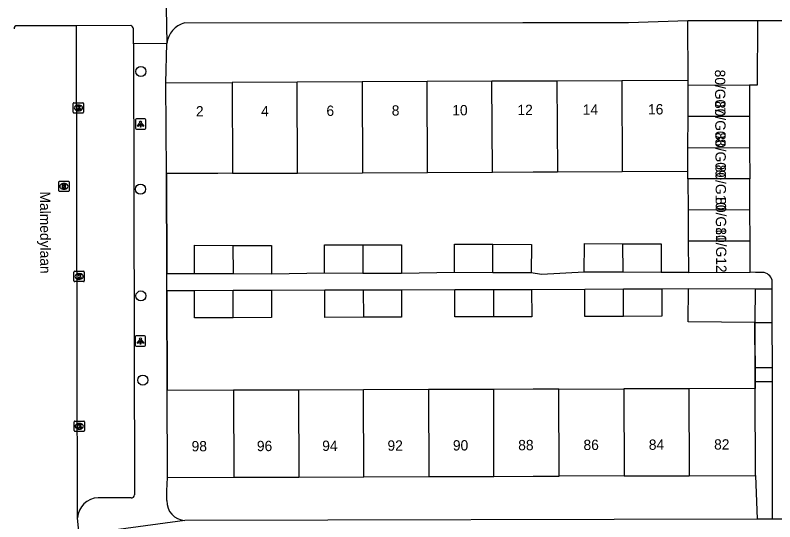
# Model space of a CAD drawing. Extents: x 160732 to 162105, y 387428 to 388479.
# Drawn here: x 161449.8 to 161523.4, y 388086.9 to 388136 of the extents above; entities that cross this region are included whole.
import ezdxf

# ---------------------------------------------------------------- set-up
doc = ezdxf.new("R2010")
doc.units = 0
for name, color, linetype in [('IMGEO_Boom', 7, 'Continuous'), ('IMGEO_Groenvoorziening', 7, 'Continuous'), ('IMGEO_Kolk', 7, 'Continuous'), ('IMGEO_Lichtpunt', 7, 'Continuous'), ('IMGEO_Muur', 7, 'Continuous'), ('IMGEO_Openbare_ruimte_label', 7, 'Continuous'), ('IMGEO_Pand', 7, 'Continuous'), ('IMGEO_Pand_nummerreeks', 7, 'Continuous'), ('IMGEO_Rijbaan_lokaal_open', 7, 'Continuous'), ('IMGEO_Rioolput', 7, 'Continuous'), ('IMGEO_Voetpad_open', 7, 'Continuous')]:
    doc.layers.add(name, color=color, linetype=linetype)

msp = doc.modelspace()

# ---------------------------------------------------------------- linework, layer by layer
at = {"layer": 'IMGEO_Boom'}
for centre in [(161462.009, 388130.519), (161461.972, 388119.117), (161462.01, 388108.776), (161462.195, 388100.625)]:
    msp.add_circle(centre, 0.489, dxfattribs=at)
at = {"layer": 'IMGEO_Groenvoorziening'}
for points in [[(161521.478, 388101.844), (161521.462, 388106.195)], [(161521.486, 388099.804), (161521.483, 388100.499)], [(161521.515, 388091.384), (161521.671, 388087.148)]]:
    msp.add_lwpolyline(points, dxfattribs=at)
at = {"layer": 'IMGEO_Kolk'}
for p, q in [((161455.454, 388126.562), (161455.454, 388127.414)), ((161455.529, 388127.488), (161456.381, 388127.488)), ((161455.942, 388127.268), (161455.967, 388127.268)), ((161456.455, 388127.414), (161456.455, 388126.562)), ((161456.381, 388126.488), (161455.529, 388126.488)), ((161455.965, 388126.708), (161455.94, 388126.708)), ((161455.521, 388110.233), (161455.521, 388111.085)), ((161455.596, 388111.159), (161456.448, 388111.159)), ((161456.009, 388110.939), (161456.034, 388110.939)), ((161456.522, 388111.085), (161456.522, 388110.233)), ((161456.448, 388110.159), (161455.596, 388110.159)), ((161456.032, 388110.379), (161456.007, 388110.379)), ((161455.543, 388095.727), (161455.543, 388096.579)), ((161455.618, 388096.653), (161456.47, 388096.653)), ((161456.031, 388096.433), (161456.056, 388096.433)), ((161456.544, 388096.579), (161456.544, 388095.727)), ((161456.47, 388095.653), (161455.618, 388095.653)), ((161456.054, 388095.873), (161456.029, 388095.873))]:
    msp.add_line(p, q, dxfattribs=at)
for points in [[(161455.454, 388126.562), (161455.454, 388127.414)], [(161455.529, 388127.488), (161456.381, 388127.488)], [(161455.775, 388127.188), (161455.898, 388127.188), (161455.898, 388127.037), (161456.028, 388127.188), (161456.192, 388127.188), (161456.046, 388127.037), (161456.199, 388126.788), (161456.047, 388126.788), (161455.962, 388126.952), (161455.898, 388126.885), (161455.898, 388126.788), (161455.775, 388126.788), (161455.775, 388127.188)], [(161456.455, 388127.414), (161456.455, 388126.562)], [(161456.381, 388126.488), (161455.529, 388126.488)], [(161455.521, 388110.233), (161455.521, 388111.085)], [(161455.596, 388111.159), (161456.448, 388111.159)], [(161455.842, 388110.859), (161455.965, 388110.859), (161455.965, 388110.708), (161456.095, 388110.859), (161456.259, 388110.859), (161456.113, 388110.708), (161456.266, 388110.459), (161456.114, 388110.459), (161456.029, 388110.623), (161455.965, 388110.556), (161455.965, 388110.459), (161455.842, 388110.459), (161455.842, 388110.859)], [(161456.522, 388111.085), (161456.522, 388110.233)], [(161456.448, 388110.159), (161455.596, 388110.159)], [(161455.543, 388095.727), (161455.543, 388096.579)], [(161455.618, 388096.653), (161456.47, 388096.653)], [(161455.864, 388096.353), (161455.987, 388096.353), (161455.987, 388096.202), (161456.117, 388096.353), (161456.281, 388096.353), (161456.135, 388096.202), (161456.288, 388095.953), (161456.136, 388095.953), (161456.051, 388096.117), (161455.987, 388096.05), (161455.987, 388095.953), (161455.864, 388095.953), (161455.864, 388096.353)], [(161456.544, 388096.579), (161456.544, 388095.727)], [(161456.47, 388095.653), (161455.618, 388095.653)]]:
    msp.add_lwpolyline(points, dxfattribs=at)
for centre, start, end in [((161455.531, 388127.412), 91.55205, 178.44795), ((161455.531, 388127.412), 91.55205, 178.44795), ((161456.379, 388127.412), 1.55205, 88.44795), ((161456.379, 388127.412), 1.55205, 88.44795), ((161455.531, 388126.564), 181.55205, 268.44795), ((161455.531, 388126.564), 181.55205, 268.44795), ((161456.379, 388126.564), 271.55205, 358.44795), ((161456.379, 388126.564), 271.55205, 358.44795), ((161455.598, 388111.083), 91.55205, 178.44795), ((161455.598, 388111.083), 91.55205, 178.44795), ((161456.446, 388111.083), 1.55205, 88.44795), ((161456.446, 388111.083), 1.55205, 88.44795), ((161455.598, 388110.235), 181.55205, 268.44795), ((161455.598, 388110.235), 181.55205, 268.44795), ((161456.446, 388110.235), 271.55205, 358.44795), ((161456.446, 388110.235), 271.55205, 358.44795), ((161455.62, 388096.577), 91.55205, 178.44795), ((161455.62, 388096.577), 91.55205, 178.44795), ((161456.468, 388096.577), 1.55205, 88.44795), ((161456.468, 388096.577), 1.55205, 88.44795), ((161455.62, 388095.729), 181.55205, 268.44795), ((161455.62, 388095.729), 181.55205, 268.44795), ((161456.468, 388095.729), 271.55205, 358.44795), ((161456.468, 388095.729), 271.55205, 358.44795)]:
    msp.add_arc(centre, 0.0765, start, end, dxfattribs=at)
for centre, major_axis, ratio, start_param, end_param in [((161455.941, 388126.988), (-0.387, 0.002), 0.722429, 4.712389, 7.853982), ((161455.966, 388126.988), (-0.39, 0.002), 0.717154, 1.570796, 4.712389), ((161456.008, 388110.659), (-0.387, 0.002), 0.722429, 4.712389, 7.853982), ((161456.033, 388110.659), (-0.39, 0.002), 0.717154, 1.570796, 4.712389), ((161456.03, 388096.153), (-0.387, 0.002), 0.722429, 4.712389, 7.853982), ((161456.055, 388096.153), (-0.39, 0.002), 0.717154, 1.570796, 4.712389)]:
    msp.add_ellipse(centre, major_axis=major_axis, ratio=ratio, start_param=start_param, end_param=end_param, dxfattribs=at)
at = {"layer": 'IMGEO_Lichtpunt'}
for p, q in [((161461.479, 388125.82), (161461.479, 388125.013)), ((161461.479, 388125.82), (161461.479, 388125.013)), ((161462.381, 388125.915), (161461.573, 388125.915)), ((161462.381, 388125.915), (161461.573, 388125.915)), ((161462.475, 388125.013), (161462.475, 388125.82)), ((161462.475, 388125.013), (161462.475, 388125.82)), ((161461.573, 388124.919), (161462.381, 388124.919)), ((161461.573, 388124.919), (161462.381, 388124.919)), ((161462.367, 388104.902), (161461.559, 388104.902)), ((161462.367, 388104.902), (161461.559, 388104.902)), ((161461.465, 388104.807), (161461.465, 388104)), ((161461.465, 388104.807), (161461.465, 388104)), ((161462.461, 388104), (161462.461, 388104.807)), ((161462.461, 388104), (161462.461, 388104.807)), ((161461.559, 388103.906), (161462.367, 388103.906)), ((161461.559, 388103.906), (161462.367, 388103.906))]:
    msp.add_line(p, q, dxfattribs=at)
for points in [[(161461.853, 388125.484), (161461.892, 388125.456), (161461.704, 388125.194), (161461.666, 388125.221), (161461.853, 388125.484)], [(161461.955, 388125.436), (161462.002, 388125.436), (161462.002, 388125.114), (161461.955, 388125.114), (161461.955, 388125.436)], [(161462.065, 388125.456), (161462.103, 388125.483), (161462.29, 388125.221), (161462.251, 388125.193), (161462.065, 388125.456)], [(161461.839, 388104.471), (161461.878, 388104.443), (161461.69, 388104.181), (161461.652, 388104.208), (161461.839, 388104.471)], [(161461.941, 388104.423), (161461.988, 388104.423), (161461.988, 388104.101), (161461.941, 388104.101), (161461.941, 388104.423)], [(161462.051, 388104.443), (161462.089, 388104.47), (161462.276, 388104.208), (161462.237, 388104.18), (161462.051, 388104.443)]]:
    msp.add_lwpolyline(points, dxfattribs=at)
for centre in [(161461.978, 388125.618), (161461.964, 388104.605)]:
    msp.add_circle(centre, 0.0994, dxfattribs=at)
for centre, start, end in [((161461.573, 388125.82), 90, 180), ((161461.573, 388125.82), 90, 180), ((161462.381, 388125.82), 0, 90), ((161462.381, 388125.82), 0, 90), ((161461.573, 388125.013), 180, 270), ((161461.573, 388125.013), 180, 270), ((161462.381, 388125.013), 270, 0), ((161462.381, 388125.013), 270, 360), ((161461.559, 388104.807), 90, 180), ((161461.559, 388104.807), 90, 180), ((161462.367, 388104.807), 0, 90), ((161462.367, 388104.807), 0, 90), ((161461.559, 388104), 180, 270), ((161461.559, 388104), 180, 270), ((161462.367, 388104), 270, 0), ((161462.367, 388104), 270, 360)]:
    msp.add_arc(centre, 0.0946, start, end, dxfattribs=at)
at = {"layer": 'IMGEO_Muur'}
for points in [[(161464.473, 388120.622), (161464.512, 388110.927)], [(161464.519, 388109.307), (161464.558, 388099.613)], [(161521.462, 388106.195), (161521.486, 388099.804)]]:
    msp.add_lwpolyline(points, dxfattribs=at)
at = {"layer": 'IMGEO_Pand'}
for points in [[(161464.435, 388129.422), (161470.845, 388129.45)], [(161464.473, 388120.622), (161464.435, 388129.422)], [(161477.135, 388129.478), (161470.845, 388129.45)], [(161470.845, 388129.45), (161470.884, 388120.65)], [(161483.426, 388129.506), (161477.135, 388129.478)], [(161477.174, 388120.678), (161477.135, 388129.478)], [(161489.716, 388129.534), (161483.426, 388129.506)], [(161483.426, 388129.506), (161483.465, 388120.706)], [(161496.006, 388129.561), (161489.716, 388129.534)], [(161489.755, 388120.734), (161489.716, 388129.534)], [(161502.296, 388129.589), (161500, 388129.579), (161496.006, 388129.561)], [(161496.045, 388120.762), (161496.006, 388129.561)], [(161508.586, 388129.617), (161502.296, 388129.589)], [(161502.296, 388129.589), (161502.335, 388120.789)], [(161514.997, 388129.645), (161508.586, 388129.617)], [(161508.586, 388129.617), (161508.625, 388120.817)], [(161514.992, 388126.139), (161515, 388129.156)], [(161515, 388129.156), (161514.997, 388129.645)], [(161520.926, 388129.183), (161515, 388129.156)], [(161520.926, 388129.183), (161520.939, 388126.164)], [(161520.939, 388126.164), (161514.992, 388126.139)], [(161520.939, 388126.164), (161520.952, 388123.146)], [(161514.984, 388123.12), (161514.992, 388126.139)], [(161514.978, 388120.845), (161514.984, 388123.12)], [(161514.984, 388123.12), (161520.952, 388123.146)], [(161520.952, 388123.146), (161520.965, 388120.128)], [(161470.884, 388120.65), (161469.473, 388120.644), (161464.473, 388120.622)], [(161470.884, 388120.65), (161477.174, 388120.678)], [(161477.174, 388120.678), (161483.465, 388120.706)], [(161483.465, 388120.706), (161489.755, 388120.734)], [(161489.755, 388120.734), (161496.045, 388120.762)], [(161496.045, 388120.762), (161500, 388120.779), (161502.335, 388120.789)], [(161502.335, 388120.789), (161508.625, 388120.817)], [(161508.625, 388120.817), (161514.978, 388120.845)], [(161514.981, 388120.101), (161514.978, 388120.845)], [(161520.965, 388120.128), (161514.981, 388120.101)], [(161514.981, 388120.101), (161514.995, 388117.083)], [(161520.979, 388117.109), (161520.965, 388120.128)], [(161520.979, 388117.109), (161514.995, 388117.083)], [(161514.995, 388117.083), (161515.008, 388114.064)], [(161520.992, 388114.09), (161520.979, 388117.109)], [(161467.199, 388110.918), (161467.209, 388113.681), (161470.915, 388113.669)], [(161470.915, 388113.669), (161470.927, 388110.905)], [(161470.915, 388113.669), (161474.661, 388113.656), (161474.651, 388110.892)], [(161479.78, 388110.974), (161479.79, 388113.737), (161483.496, 388113.725)], [(161483.496, 388113.725), (161483.508, 388110.961)], [(161483.496, 388113.725), (161487.242, 388113.712), (161487.232, 388110.948)], [(161492.36, 388111.03), (161492.37, 388113.793), (161496.076, 388113.781)], [(161496.088, 388111.017), (161496.076, 388113.781)], [(161496.076, 388113.781), (161499.822, 388113.768), (161499.812, 388111.004)], [(161504.94, 388111.085), (161504.95, 388113.848), (161508.656, 388113.836)], [(161508.656, 388113.836), (161508.668, 388111.072)], [(161508.656, 388113.836), (161512.402, 388113.823), (161512.392, 388111.059)], [(161520.992, 388114.09), (161515.008, 388114.064)], [(161515.008, 388114.064), (161515.021, 388111.046)], [(161521.005, 388111.072), (161520.992, 388114.09)], [(161470.927, 388110.905), (161467.199, 388110.918)], [(161474.651, 388110.892), (161470.927, 388110.905)], [(161483.508, 388110.961), (161479.78, 388110.974)], [(161487.232, 388110.948), (161483.508, 388110.961)], [(161496.088, 388111.017), (161492.36, 388111.03)], [(161499.812, 388111.004), (161496.088, 388111.017)], [(161508.668, 388111.072), (161504.94, 388111.085)], [(161512.392, 388111.059), (161508.668, 388111.072)], [(161515.021, 388111.046), (161521.005, 388111.072)], [(161467.206, 388109.313), (161470.945, 388109.321)], [(161470.954, 388106.667), (161467.212, 388106.659), (161467.206, 388109.313)], [(161470.945, 388109.321), (161474.653, 388109.329)], [(161470.954, 388106.667), (161470.945, 388109.321)], [(161474.653, 388109.329), (161474.658, 388106.675), (161470.954, 388106.667)], [(161479.803, 388109.355), (161483.542, 388109.363)], [(161483.551, 388106.709), (161479.809, 388106.701), (161479.803, 388109.355)], [(161483.542, 388109.363), (161487.25, 388109.371)], [(161483.542, 388109.363), (161483.551, 388106.709)], [(161487.25, 388109.371), (161487.255, 388106.717), (161483.551, 388106.709)], [(161492.4, 388109.397), (161496.139, 388109.405)], [(161496.148, 388106.751), (161492.406, 388106.743), (161492.4, 388109.397)], [(161496.139, 388109.405), (161499.847, 388109.413)], [(161496.139, 388109.405), (161496.148, 388106.751)], [(161499.847, 388109.413), (161499.852, 388106.759), (161496.148, 388106.751)], [(161504.998, 388109.439), (161508.737, 388109.447)], [(161508.746, 388106.793), (161505.004, 388106.785), (161504.998, 388109.439)], [(161508.737, 388109.447), (161512.445, 388109.455)], [(161508.746, 388106.793), (161508.737, 388109.447)], [(161512.445, 388109.455), (161512.45, 388106.801), (161508.746, 388106.793)], [(161521.462, 388106.195), (161514.999, 388106.257), (161515.03, 388109.511)], [(161515.03, 388109.511), (161521.493, 388109.449)], [(161521.493, 388109.449), (161521.463, 388106.345), (161521.462, 388106.195)], [(161483.574, 388099.677), (161477.275, 388099.656)], [(161489.873, 388099.698), (161483.574, 388099.677)], [(161483.602, 388091.258), (161483.574, 388099.677)], [(161496.171, 388099.719), (161489.873, 388099.698)], [(161489.873, 388099.698), (161489.901, 388091.279)], [(161502.47, 388099.74), (161500, 388099.732), (161496.171, 388099.719)], [(161496.199, 388091.3), (161496.171, 388099.719)], [(161502.47, 388099.74), (161508.769, 388099.761)], [(161502.498, 388091.32), (161502.47, 388099.74)], [(161515.067, 388099.782), (161508.769, 388099.761)], [(161508.769, 388099.761), (161508.797, 388091.341)], [(161521.486, 388099.804), (161515.067, 388099.782)], [(161515.067, 388099.782), (161515.095, 388091.363)], [(161521.515, 388091.384), (161521.486, 388099.804)], [(161470.977, 388099.635), (161464.558, 388099.613)], [(161464.587, 388091.193), (161464.558, 388099.613)], [(161477.275, 388099.656), (161470.977, 388099.635)], [(161470.977, 388099.635), (161471.005, 388091.216)], [(161477.275, 388099.656), (161477.303, 388091.237)], [(161464.587, 388091.193), (161471.005, 388091.216)], [(161471.005, 388091.216), (161477.303, 388091.237)], [(161477.303, 388091.237), (161483.602, 388091.258)], [(161483.602, 388091.258), (161489.901, 388091.279)], [(161489.901, 388091.279), (161496.199, 388091.3)], [(161496.199, 388091.3), (161500, 388091.312), (161502.498, 388091.32)], [(161508.797, 388091.341), (161502.498, 388091.32)], [(161508.797, 388091.341), (161515.095, 388091.363)], [(161515.095, 388091.363), (161521.515, 388091.384)]]:
    msp.add_lwpolyline(points, dxfattribs=at)
at = {"layer": 'IMGEO_Rijbaan_lokaal_open'}
for points in [[(161514.972, 388135.444), (161521.724, 388135.448)], [(161514.997, 388129.645), (161514.972, 388135.444)], [(161521.724, 388135.448), (161521.688, 388129.182), (161520.926, 388129.183)], [(161521.724, 388135.448), (161529.272, 388135.45)], [(161455.761, 388134.95), (161450.024, 388134.947)], [(161455.862, 388087.286), (161455.761, 388134.95)], [(161522.371, 388111.042), (161521.506, 388111.051), (161521.005, 388111.072)], [(161523.15, 388109.451), (161523.149, 388110.151)], [(161523.151, 388106.194), (161523.15, 388109.451)], [(161523.153, 388101.842), (161523.151, 388106.194)], [(161523.153, 388100.497), (161523.153, 388101.842)], [(161523.158, 388087.151), (161523.153, 388100.497)], [(161456.03, 388085.634), (161455.862, 388087.286)], [(161527.939, 388087.161), (161523.158, 388087.151)]]:
    msp.add_lwpolyline(points, dxfattribs=at)
for centre, radius, start, end in [((161450.023, 388134.648), 0.299, 89.75962, 179.27745), ((161522.16, 388110.072), 0.992, 4.54407, 77.70931)]:
    msp.add_arc(centre, radius, start, end, dxfattribs=at)
at = {"layer": 'IMGEO_Rioolput'}
for p, q in [((161454.056, 388118.963), (161454.056, 388119.815)), ((161454.131, 388119.889), (161454.983, 388119.889)), ((161454.544, 388119.669), (161454.569, 388119.669)), ((161455.057, 388119.815), (161455.057, 388118.963)), ((161454.983, 388118.889), (161454.131, 388118.889)), ((161454.567, 388119.109), (161454.542, 388119.109))]:
    msp.add_line(p, q, dxfattribs=at)
for points in [[(161454.056, 388118.963), (161454.056, 388119.815)], [(161454.131, 388119.889), (161454.983, 388119.889)], [(161454.645, 388119.587), (161454.393, 388119.589), (161454.393, 388119.189)], [(161455.057, 388119.815), (161455.057, 388118.963)], [(161454.983, 388118.889), (161454.131, 388118.889)], [(161454.393, 388119.189), (161454.517, 388119.189), (161454.517, 388119.351), (161454.528, 388119.351)], [(161454.571, 388119.508), (161454.517, 388119.508), (161454.517, 388119.427)], [(161454.517, 388119.427), (161454.569, 388119.427)], [(161454.575, 388119.322), (161454.646, 388119.189), (161454.786, 388119.189), (161454.721, 388119.315)]]:
    msp.add_lwpolyline(points, dxfattribs=at)
for centre, radius, start, end in [((161454.133, 388119.813), 0.0765, 91.55205, 178.44795), ((161454.133, 388119.813), 0.0765, 91.55205, 178.44795), ((161454.644, 388119.477), 0.109, 350.36119, 89.41601), ((161454.981, 388119.813), 0.0765, 1.55205, 88.44795), ((161454.981, 388119.813), 0.0765, 1.55205, 88.44795), ((161454.133, 388118.965), 0.0765, 181.55205, 268.44795), ((161454.133, 388118.965), 0.0765, 181.55205, 268.44795), ((161454.527, 388119.298), 0.0533, 26.02933, 88.69889), ((161454.553, 388119.616), 0.19, 274.7715, 282.96867), ((161454.577, 388119.412), 0.0964, 77.00612, 93.18647), ((161454.591, 388119.469), 0.0378, 276.66336, 79.67722), ((161454.642, 388119.477), 0.112, 277.58423, 350.98172), ((161454.626, 388119.262), 0.108, 29.51342, 73.79051), ((161454.981, 388118.965), 0.0765, 271.55205, 358.44795), ((161454.981, 388118.965), 0.0765, 271.55205, 358.44795)]:
    msp.add_arc(centre, radius, start, end, dxfattribs=at)
for centre, major_axis, ratio, start_param, end_param in [((161454.543, 388119.389), (-0.387, 0.002), 0.722429, 4.712389, 7.853982), ((161454.568, 388119.389), (-0.39, 0.002), 0.717154, 1.570796, 4.712389)]:
    msp.add_ellipse(centre, major_axis=major_axis, ratio=ratio, start_param=start_param, end_param=end_param, dxfattribs=at)
at = {"layer": 'IMGEO_Voetpad_open'}
for points in [[(161464.388, 388140.237), (161464.38, 388140.116), (161464.525, 388133.236)], [(161466.223, 388135.218), (161498.996, 388135.255), (161509.237, 388135.268), (161514.972, 388135.444)], [(161461.019, 388134.958), (161455.761, 388134.95)], [(161461.289, 388133.19), (161461.286, 388134.631)], [(161464.525, 388133.236), (161461.289, 388133.19)], [(161461.289, 388133.19), (161461.382, 388089.518)], [(161464.435, 388129.422), (161464.525, 388133.236)], [(161464.512, 388110.906), (161464.473, 388120.622)], [(161467.199, 388110.918), (161464.512, 388110.906)], [(161464.519, 388109.301), (161464.512, 388110.906)], [(161479.78, 388110.974), (161474.651, 388110.892)], [(161492.36, 388111.03), (161487.232, 388110.948)], [(161504.94, 388111.085), (161500.795, 388110.84), (161499.812, 388111.004)], [(161515.021, 388111.046), (161512.392, 388111.059)], [(161464.519, 388109.301), (161467.206, 388109.313)], [(161464.558, 388099.613), (161464.519, 388109.301)], [(161474.653, 388109.329), (161479.803, 388109.355)], [(161487.25, 388109.371), (161492.4, 388109.397)], [(161499.847, 388109.413), (161504.998, 388109.439)], [(161512.445, 388109.455), (161515.03, 388109.511)], [(161521.493, 388109.449), (161523.15, 388109.451)], [(161521.462, 388106.195), (161523.151, 388106.194)], [(161521.478, 388101.844), (161523.153, 388101.842)], [(161521.483, 388100.499), (161521.478, 388101.844)], [(161521.483, 388100.499), (161523.153, 388100.497)], [(161464.524, 388088.951), (161464.511, 388089.911), (161464.587, 388091.193)], [(161461.05, 388089.216), (161457.868, 388089.222)], [(161466.272, 388087.028), (161456.03, 388085.634)], [(161521.671, 388087.148), (161466.272, 388087.028)], [(161523.158, 388087.151), (161521.671, 388087.148)]]:
    msp.add_lwpolyline(points, dxfattribs=at)
for centre, radius, start, end in [((161466.836, 388132.975), 2.325, 105.27582, 173.55016), ((161460.917, 388134.602), 0.37, 4.43675, 74.02747), ((161461.075, 388089.522), 0.307, 265.24838, 359.33335), ((161457.947, 388087.133), 2.091, 92.16534, 175.80002), ((161466.364, 388088.868), 1.842, 177.41843, 267.12301)]:
    msp.add_arc(centre, radius, start, end, dxfattribs=at)

# ---------------------------------------------------------------- texts
at = {"layer": 'IMGEO_Openbare_ruimte_label'}
msp.add_text('Malmedylaan', height=1, rotation=270.22918, dxfattribs=at).set_placement((161452.235, 388118.888))
at = {"layer": 'IMGEO_Pand_nummerreeks'}
for s, rotation, p in [('80/G07', 270.36148, (161517.588, 388130.692)), ('2', 0.2527, (161467.333, 388126.155)), ('4', 0.2527, (161473.655, 388126.183)), ('6', 0.2527, (161479.975, 388126.211)), ('8', 0.2527, (161486.3, 388126.239)), ('10', 0.2527, (161492.159, 388126.264)), ('12', 0.2527, (161498.473, 388126.292)), ('14', 0.2527, (161504.796, 388126.32)), ('16', 0.2527, (161511.117, 388126.348)), ('80/G08', 270.36148, (161517.607, 388127.65)), ('80/G09', 270.36148, (161517.627, 388124.618)), ('80/G10', 270.36148, (161517.646, 388121.482)), ('80/G11', 270.36148, (161517.666, 388118.336)), ('80/G12', 270.36148, (161517.685, 388115.415)), ('98', 0.19223, (161466.918, 388093.721)), ('96', 0.19223, (161473.24, 388093.742)), ('94', 0.19223, (161479.566, 388093.763)), ('92', 0.19223, (161485.888, 388093.784)), ('90', 0.19223, (161492.219, 388093.805)), ('88', 0.19223, (161498.545, 388093.827)), ('86', 0.19223, (161504.867, 388093.848)), ('84', 0.19223, (161511.192, 388093.869)), ('82', 0.19223, (161517.515, 388093.89))]:
    msp.add_text(s, height=1, rotation=rotation, dxfattribs=at).set_placement(p)

doc.saveas('drawing.dxf')
